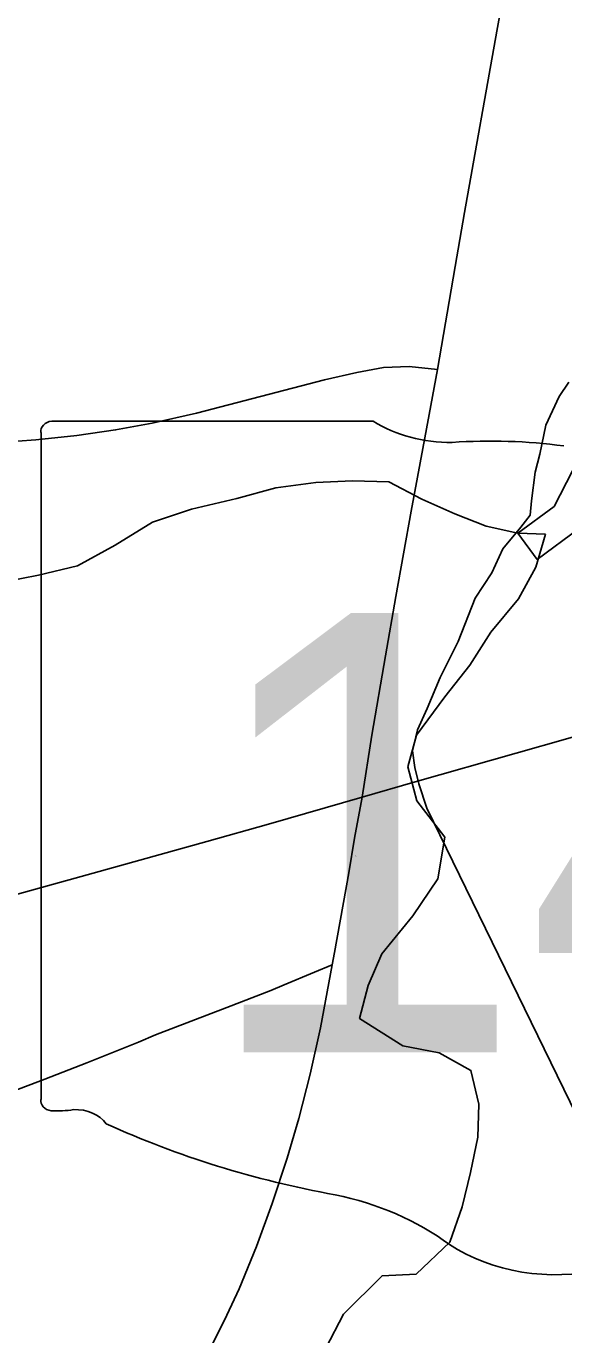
# Model space of a CAD drawing. Extents: x 0 to 34, y 0 to 22.
# Drawn here: x 28.4583 to 28.6197, y 18.8551 to 19.2479 of the extents above; entities that cross this region are included whole.
import ezdxf

# ---------------------------------------------------------------- set-up
doc = ezdxf.new("R2010")
doc.units = 0
for name, color, linetype in [('GM_X_Corporation', 7, 'Continuous'), ('GM_X_Major_River', 7, 'Continuous'), ('GM_X_Minor_River', 7, 'Continuous'), ('GM_X_State_Location', 7, 'Continuous'), ('GM_X_State_Route', 7, 'Continuous'), ('GM_X_State_Shield', 7, 'Continuous'), ('GM_X_Township_Road', 7, 'Continuous')]:
    doc.layers.add(name, color=color, linetype=linetype)

msp = doc.modelspace()

# ---------------------------------------------------------------- linework, layer by layer
at = {"layer": 'GM_X_Corporation'}
msp.add_lwpolyline([(28.62755, 18.91287), (28.57853, 19.01317), (28.57613, 19.02054), (28.57493, 19.02538), (28.57432, 19.03042), (28.57577, 19.03671), (28.57865, 19.04308), (28.58263, 19.05245), (28.58802, 19.06327), (28.59307, 19.07624), (28.59812, 19.08381), (28.60137, 19.09102), (28.60677, 19.0975), (28.60965, 19.10111), (28.61002, 19.10543), (28.6111, 19.11407), (28.61254, 19.11949), (28.61434, 19.12813), (28.6183, 19.13679), (28.62119, 19.1411)], dxfattribs=at)
at = {"layer": 'GM_X_Major_River'}
msp.add_line((28.6059, 19.09569), (28.61175, 19.08779), dxfattribs=at)
for points in [[(28.6059, 19.09569), (28.61679, 19.10376), (28.62237, 19.11443)], [(28.61175, 19.08779), (28.62446, 19.09721)], [(28.61175, 19.08779), (28.62446, 19.09721)]]:
    msp.add_lwpolyline(points, dxfattribs=at)
at = {"layer": 'GM_X_Minor_River'}
for points in [[(28.4518, 19.08118), (28.46198, 19.08318), (28.47368, 19.08596), (28.48496, 19.09214), (28.49624, 19.09908), (28.50793, 19.10299), (28.52151, 19.10617), (28.5332, 19.10932), (28.54528, 19.11096), (28.55624, 19.11146), (28.56721, 19.11119), (28.57708, 19.10599), (28.58695, 19.10155), (28.59643, 19.09786), (28.6059, 19.09569), (28.61422, 19.0954)], [(28.61422, 19.0954), (28.61128, 19.08552), (28.60607, 19.07599), (28.59784, 19.06605), (28.5915, 19.05613), (28.58402, 19.04659), (28.57543, 19.03513), (28.57287, 19.02563), (28.5756, 19.01543), (28.58401, 19.00453), (28.58185, 18.992), (28.57439, 18.98094), (28.56504, 18.96947), (28.56096, 18.95996), (28.55841, 18.95008), (28.57133, 18.94188), (28.58231, 18.93973), (28.5918, 18.93452), (28.59416, 18.92432), (28.59387, 18.91446), (28.5917, 18.90383), (28.58914, 18.89358), (28.58545, 18.88293), (28.57533, 18.87335), (28.56512, 18.87287), (28.55351, 18.86138), (28.5483, 18.85109)]]:
    msp.add_lwpolyline(points, dxfattribs=at)
at = {"layer": 'GM_X_State_Route'}
msp.add_line((28.55921, 19.01654), (28.57508, 19.02112), dxfattribs=at)
for points in [[(28.5818, 19.14485), (28.58712, 19.17582), (28.5899, 19.19197), (28.59961, 19.24641), (28.60599, 19.28175)], [(28.50937, 19.13177), (28.54787, 19.14176), (28.55759, 19.14399), (28.56559, 19.14541), (28.57327, 19.14579), (28.5818, 19.14485)], [(28.5818, 19.14485), (28.57927, 19.13133), (28.57385, 19.10233), (28.56928, 19.0767)], [(28.1823, 19.12496), (28.22456, 19.12462), (28.29911, 19.12319), (28.36373, 19.12238), (28.40603, 19.12195), (28.4128, 19.12188), (28.43514, 19.12225), (28.45001, 19.12293), (28.46114, 19.12375), (28.47347, 19.12503), (28.48511, 19.12671), (28.49607, 19.12877), (28.50937, 19.13177)], [(28.56928, 19.0767), (28.56612, 19.05896), (28.56211, 19.0351), (28.55921, 19.01654)], [(28.57508, 19.02112), (28.60543, 19.02968), (28.6209, 19.03407), (28.62984, 19.03667), (28.634, 19.03792), (28.65008, 19.0426), (28.65904, 19.04513), (28.66799, 19.04763), (28.67699, 19.05004), (28.67997, 19.05089), (28.6901, 19.0538), (28.69488, 19.0551), (28.70683, 19.0584), (28.71542, 19.0609)], [(28.51024, 18.84436), (28.51856, 18.86107), (28.5222, 18.86898), (28.5274, 18.88166), (28.5321, 18.89452), (28.53664, 18.90811), (28.54012, 18.92007), (28.54354, 18.93334), (28.5466, 18.94732), (28.55015, 18.96622), (28.55085, 18.96992), (28.55517, 18.99377), (28.55686, 19.0042), (28.55921, 19.01654)]]:
    msp.add_lwpolyline(points, dxfattribs=at)
at = {"layer": 'GM_X_State_Shield'}
for p, q in [((28.56248, 19.12937), (28.46596, 19.12937)), ((28.46272, 19.12593), (28.46272, 18.92581))]:
    msp.add_line(p, q, dxfattribs=at)
for centre, major_axis, start_param, end_param in [((28.46649, 19.12635), (0.00382, 0), 1.712693, 3.28349), ((28.58547, 19.1526), (0.03703, 0), 4.042523, 4.731795), ((28.59775, 19.01702), (0.13295, 0), 1.404758, 1.657858), ((28.46653, 18.92537), (0.00385, 0), 3.00124, 4.508301), ((28.46711, 18.94584), (0.0294, 0), 4.665946, 4.897461), ((28.47312, 18.91426), (0.0106, 0), 0.519207, 1.627899), ((28.60695, 19.09406), (0.2524, 0), 4.195997, 4.488961), ((28.5317, 18.8359), (0.07897, 0), 0.823519, 1.323587), ((28.61711, 18.91327), (0.05011, 0), 4.026481, 4.996735)]:
    msp.add_ellipse(centre, major_axis=major_axis, ratio=0.8, start_param=start_param, end_param=end_param, dxfattribs=at)
at = {"layer": 'GM_X_Township_Road'}
for points in [[(28.43404, 18.9814), (28.44722, 18.98512), (28.47838, 18.99366), (28.5125, 19.00321), (28.53103, 19.00842), (28.55921, 19.01654)], [(28.4539, 18.92805), (28.46385, 18.93183), (28.47653, 18.9368), (28.49204, 18.94297), (28.49708, 18.94515), (28.51849, 18.95334), (28.53177, 18.95853), (28.53573, 18.96022), (28.54486, 18.96402), (28.55015, 18.96622)]]:
    msp.add_lwpolyline(points, dxfattribs=at)

# ---------------------------------------------------------------- texts
at = {"layer": 'GM_X_State_Location'}
msp.add_text('146', height=0.000189, rotation=0, dxfattribs=at).set_placement((28.55695, 18.99878))
at = {"layer": 'GM_X_State_Shield'}
msp.add_text('146', height=0.131836, dxfattribs=at).set_placement((28.51014, 18.93992))

doc.saveas('drawing.dxf')
